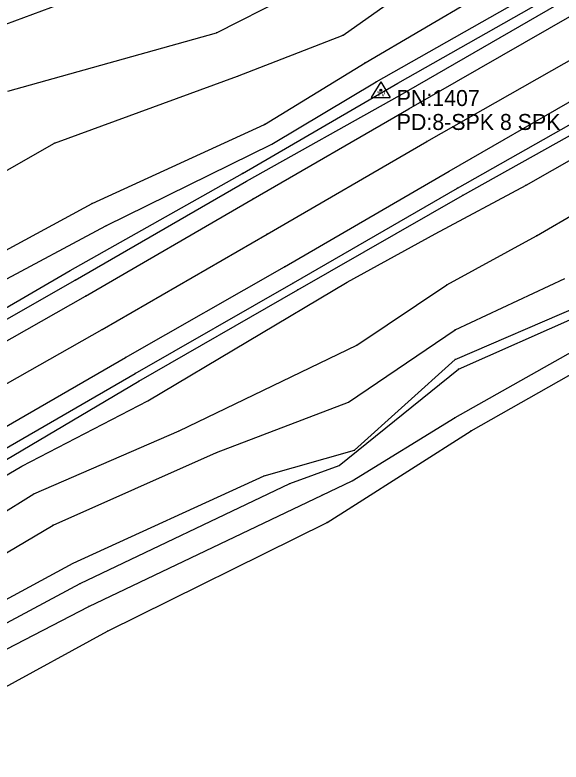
# Model space of a CAD drawing. Extents: x 1419505 to 1434054, y 1956910 to 1968644.
# Drawn here: x 1420764.9 to 1420936, y 1957520.3 to 1957754.1 of the extents above; entities that cross this region are included whole.
import ezdxf

# ---------------------------------------------------------------- set-up
doc = ezdxf.new("R2010")
doc.units = 0
for name, color, linetype in [('S_BREAKLINE', 7, 'Continuous'), ('S_DITCHLINE', 7, 'Continuous'), ('S_EDGE_PAVEMENT', 7, 'Continuous'), ('S_GRD_PT_SYM', 7, 'Continuous'), ('S_PAVEMENT_CROWN', 7, 'Continuous'), ('S_RDW_PT_SYM', 7, 'Continuous'), ('S_SECONDARY_CTL', 7, 'Continuous'), ('S_SECONDARY_CTL_ANNOT', 7, 'Continuous'), ('S_SHOULDER', 7, 'Continuous')]:
    doc.layers.add(name, color=color, linetype=linetype)

msp = doc.modelspace()

# ---------------------------------------------------------------- linework, layer by layer
at = {"layer": 'S_BREAKLINE'}
for p, q in [((1420867.7512, 1957747.8064), (1420918.2195, 1957783.5807)), ((1420762.0474, 1957751.1856), (1420822.4663, 1957773.8091)), ((1420874.6357, 1957739.1668), (1420926.573, 1957769.6238)), ((1420828.0187, 1957748.5074), (1420859.1367, 1957764.3135)), ((1420878.0849, 1957733.1564), (1420931.3803, 1957763.3824)), ((1420884.9243, 1957732.7354), (1420936.3576, 1957761.9563)), ((1420762.7104, 1957730.2693), (1420828.0187, 1957748.5074)), ((1420834.6541, 1957734.9576), (1420867.7512, 1957747.8064)), ((1420843.0816, 1957719.8696), (1420874.6357, 1957739.1668)), ((1420777.2834, 1957714.0282), (1420834.6541, 1957734.9576)), ((1420836.1612, 1957704.5406), (1420884.9243, 1957732.7354)), ((1420845.4198, 1957713.6462), (1420878.0849, 1957733.1564)), ((1420905.1206, 1957697.5792), (1420955.3639, 1957725.708)), ((1420789.0651, 1957695.153), (1420843.0816, 1957719.8696)), ((1420925.0799, 1957700.8604), (1420952.5737, 1957716.4834)), ((1420710.3931, 1957676.0218), (1420777.2834, 1957714.0282)), ((1420793.4084, 1957688.1545), (1420845.4198, 1957713.6462)), ((1420782.2537, 1957674.1126), (1420836.1612, 1957704.5406)), ((1420928.3121, 1957684.9463), (1420961.9723, 1957704.8046)), ((1420896.5781, 1957685.5954), (1420925.0799, 1957700.8604)), ((1420853.5333, 1957668.1172), (1420905.1206, 1957697.5792)), ((1420721.4338, 1957658.3246), (1420789.0651, 1957695.153)), ((1420723.9649, 1957651.0511), (1420793.4084, 1957688.1545)), ((1420869.0253, 1957670.4844), (1420896.5781, 1957685.5954)), ((1420900.2023, 1957669.6163), (1420928.3121, 1957684.9463)), ((1420733.8216, 1957646.0758), (1420782.2537, 1957674.1126)), ((1420902.8085, 1957655.5684), (1420937.1627, 1957671.6005)), ((1420806.5863, 1957633.324), (1420869.0253, 1957670.4844)), ((1420872.0315, 1957650.7181), (1420900.2023, 1957669.6163)), ((1420803.6961, 1957639.4474), (1420853.5333, 1957668.1172)), ((1420902.8135, 1957646.2788), (1420944.7292, 1957664.339)), ((1420869.4333, 1957632.917), (1420902.8085, 1957655.5684)), ((1420816.3719, 1957623.9744), (1420872.0315, 1957650.7181)), ((1420907.8168, 1957623.9894), (1420954.9098, 1957650.6051)), ((1420871.3375, 1957617.951), (1420902.8135, 1957646.2788)), ((1420754.1189, 1957610.1985), (1420803.6961, 1957639.4474)), ((1420767.1127, 1957612.8747), (1420806.5863, 1957633.324)), ((1420828.1047, 1957617.147), (1420869.4333, 1957632.917)), ((1420770.841, 1957604.2471), (1420816.3719, 1957623.9744)), ((1420870.4844, 1957600.2119), (1420907.8168, 1957623.9894)), ((1420842.9536, 1957609.8605), (1420871.3375, 1957617.951)), ((1420776.8723, 1957594.4615), (1420828.1047, 1957617.147)), ((1420731.5854, 1957592.3974), (1420767.1127, 1957612.8747)), ((1420783.1568, 1957582.4907), (1420842.9536, 1957609.8605)), ((1420728.1582, 1957577.5754), (1420770.841, 1957604.2471)), ((1420862.7119, 1957595.3075), (1420870.4844, 1957600.2119)), ((1420724.794, 1957563.4795), (1420776.8723, 1957594.4615)), ((1420793.8934, 1957561.2463), (1420862.7119, 1957595.3075)), ((1420722.9409, 1957550.1856), (1420783.1568, 1957582.4907)), ((1420718.6156, 1957520.2827), (1420793.8934, 1957561.2463))]:
    msp.add_line(p, q, dxfattribs=at)
at = {"layer": 'S_DITCHLINE'}
for p, q in [((1420903.8706, 1957643.2596), (1420946.5233, 1957662.1399)), ((1420902.8765, 1957628.1687), (1420952.0817, 1957655.8085)), ((1420866.5211, 1957613.0967), (1420903.8706, 1957643.2596)), ((1420870.6164, 1957608.2594), (1420902.8765, 1957628.1687)), ((1420851.0781, 1957607.5083), (1420866.5211, 1957613.0967)), ((1420785.3999, 1957576.2173), (1420851.0781, 1957607.5083)), ((1420861.1708, 1957603.7771), (1420870.6164, 1957608.2594)), ((1420788.0581, 1957568.9488), (1420861.1708, 1957603.7771)), ((1420722.0038, 1957542.3461), (1420785.3999, 1957576.2173)), ((1420720.5077, 1957534.1066), (1420788.0581, 1957568.9488))]:
    msp.add_line(p, q, dxfattribs=at)
at = {"layer": 'S_EDGE_PAVEMENT'}
for p, q in [((1420888.3295, 1957724.7769), (1420939.4548, 1957754.0298)), ((1420900.9724, 1957705.2236), (1420951.6256, 1957734.4725)), ((1420839.5364, 1957696.5661), (1420888.3295, 1957724.7769)), ((1420849.36, 1957675.2847), (1420900.9724, 1957705.2236)), ((1420787.004, 1957666.1011), (1420839.5364, 1957696.5661)), ((1420799.5318, 1957646.9039), (1420849.36, 1957675.2847)), ((1420737.7958, 1957638.1193), (1420787.004, 1957666.1011)), ((1420749.7656, 1957618.2), (1420799.5318, 1957646.9039))]:
    msp.add_line(p, q, dxfattribs=at)
at = {"layer": 'S_GRD_PT_SYM'}
for points in [[(1420828.0187, 1957748.5074), (1420828.0187, 1957748.5574), (1420828.0187, 1957748.5074), (1420827.9687, 1957748.5074), (1420828.0187, 1957748.5074), (1420828.0187, 1957748.4574), (1420828.0187, 1957748.5074), (1420828.0687, 1957748.5074)], [(1420867.7512, 1957747.8064), (1420867.7512, 1957747.8564), (1420867.7512, 1957747.8064), (1420867.7012, 1957747.8064), (1420867.7512, 1957747.8064), (1420867.7512, 1957747.7564), (1420867.7512, 1957747.8064), (1420867.8012, 1957747.8064)], [(1420874.6357, 1957739.1668), (1420874.6357, 1957739.2168), (1420874.6357, 1957739.1668), (1420874.5857, 1957739.1668), (1420874.6357, 1957739.1668), (1420874.6357, 1957739.1168), (1420874.6357, 1957739.1668), (1420874.6857, 1957739.1668)], [(1420834.6541, 1957734.9576), (1420834.6541, 1957735.0076), (1420834.6541, 1957734.9576), (1420834.6041, 1957734.9576), (1420834.6541, 1957734.9576), (1420834.6541, 1957734.9076), (1420834.6541, 1957734.9576), (1420834.7041, 1957734.9576)], [(1420878.0849, 1957733.1564), (1420878.0849, 1957733.2064), (1420878.0849, 1957733.1564), (1420878.0349, 1957733.1564), (1420878.0849, 1957733.1564), (1420878.0849, 1957733.1064), (1420878.0849, 1957733.1564), (1420878.1349, 1957733.1564)], [(1420884.9243, 1957732.7354), (1420884.9243, 1957732.7854), (1420884.9243, 1957732.7354), (1420884.8743, 1957732.7354), (1420884.9243, 1957732.7354), (1420884.9243, 1957732.6854), (1420884.9243, 1957732.7354), (1420884.9743, 1957732.7354)], [(1420843.0816, 1957719.8696), (1420843.0816, 1957719.9196), (1420843.0816, 1957719.8696), (1420843.0316, 1957719.8696), (1420843.0816, 1957719.8696), (1420843.0816, 1957719.8196), (1420843.0816, 1957719.8696), (1420843.1316, 1957719.8696)], [(1420777.2834, 1957714.0282), (1420777.2834, 1957714.0782), (1420777.2834, 1957714.0282), (1420777.2334, 1957714.0282), (1420777.2834, 1957714.0282), (1420777.2834, 1957713.9782), (1420777.2834, 1957714.0282), (1420777.3334, 1957714.0282)], [(1420845.4198, 1957713.6462), (1420845.4198, 1957713.6962), (1420845.4198, 1957713.6462), (1420845.3698, 1957713.6462), (1420845.4198, 1957713.6462), (1420845.4198, 1957713.5962), (1420845.4198, 1957713.6462), (1420845.4698, 1957713.6462)], [(1420836.1612, 1957704.5406), (1420836.1612, 1957704.5906), (1420836.1612, 1957704.5406), (1420836.1112, 1957704.5406), (1420836.1612, 1957704.5406), (1420836.1612, 1957704.4906), (1420836.1612, 1957704.5406), (1420836.2112, 1957704.5406)], [(1420925.0799, 1957700.8604), (1420925.0799, 1957700.9104), (1420925.0799, 1957700.8604), (1420925.0299, 1957700.8604), (1420925.0799, 1957700.8604), (1420925.0799, 1957700.8104), (1420925.0799, 1957700.8604), (1420925.1299, 1957700.8604)], [(1420905.1206, 1957697.5792), (1420905.1206, 1957697.6292), (1420905.1206, 1957697.5792), (1420905.0706, 1957697.5792), (1420905.1206, 1957697.5792), (1420905.1206, 1957697.5292), (1420905.1206, 1957697.5792), (1420905.1706, 1957697.5792)], [(1420789.0651, 1957695.153), (1420789.0651, 1957695.203), (1420789.0651, 1957695.153), (1420789.0151, 1957695.153), (1420789.0651, 1957695.153), (1420789.0651, 1957695.103), (1420789.0651, 1957695.153), (1420789.1151, 1957695.153)], [(1420793.4084, 1957688.1545), (1420793.4084, 1957688.2045), (1420793.4084, 1957688.1545), (1420793.3584, 1957688.1545), (1420793.4084, 1957688.1545), (1420793.4084, 1957688.1045), (1420793.4084, 1957688.1545), (1420793.4584, 1957688.1545)], [(1420896.5781, 1957685.5954), (1420896.5781, 1957685.6454), (1420896.5781, 1957685.5954), (1420896.5281, 1957685.5954), (1420896.5781, 1957685.5954), (1420896.5781, 1957685.5454), (1420896.5781, 1957685.5954), (1420896.6281, 1957685.5954)], [(1420928.3121, 1957684.9463), (1420928.3121, 1957684.9963), (1420928.3121, 1957684.9463), (1420928.2621, 1957684.9463), (1420928.3121, 1957684.9463), (1420928.3121, 1957684.8963), (1420928.3121, 1957684.9463), (1420928.3621, 1957684.9463)], [(1420782.2537, 1957674.1126), (1420782.2537, 1957674.1626), (1420782.2537, 1957674.1126), (1420782.2037, 1957674.1126), (1420782.2537, 1957674.1126), (1420782.2537, 1957674.0626), (1420782.2537, 1957674.1126), (1420782.3037, 1957674.1126)], [(1420869.0253, 1957670.4844), (1420869.0253, 1957670.5344), (1420869.0253, 1957670.4844), (1420868.9753, 1957670.4844), (1420869.0253, 1957670.4844), (1420869.0253, 1957670.4344), (1420869.0253, 1957670.4844), (1420869.0753, 1957670.4844)], [(1420900.2023, 1957669.6163), (1420900.2023, 1957669.6663), (1420900.2023, 1957669.6163), (1420900.1523, 1957669.6163), (1420900.2023, 1957669.6163), (1420900.2023, 1957669.5663), (1420900.2023, 1957669.6163), (1420900.2523, 1957669.6163)], [(1420853.5333, 1957668.1172), (1420853.5333, 1957668.1672), (1420853.5333, 1957668.1172), (1420853.4833, 1957668.1172), (1420853.5333, 1957668.1172), (1420853.5333, 1957668.0672), (1420853.5333, 1957668.1172), (1420853.5833, 1957668.1172)], [(1420902.8085, 1957655.5684), (1420902.8085, 1957655.6184), (1420902.8085, 1957655.5684), (1420902.7585, 1957655.5684), (1420902.8085, 1957655.5684), (1420902.8085, 1957655.5184), (1420902.8085, 1957655.5684), (1420902.8585, 1957655.5684)], [(1420872.0315, 1957650.7181), (1420872.0315, 1957650.7681), (1420872.0315, 1957650.7181), (1420871.9815, 1957650.7181), (1420872.0315, 1957650.7181), (1420872.0315, 1957650.6681), (1420872.0315, 1957650.7181), (1420872.0815, 1957650.7181)], [(1420902.8135, 1957646.2788), (1420902.8135, 1957646.3288), (1420902.8135, 1957646.2788), (1420902.7635, 1957646.2788), (1420902.8135, 1957646.2788), (1420902.8135, 1957646.2288), (1420902.8135, 1957646.2788), (1420902.8635, 1957646.2788)], [(1420903.8706, 1957643.2596), (1420903.8706, 1957643.3096), (1420903.8706, 1957643.2596), (1420903.8206, 1957643.2596), (1420903.8706, 1957643.2596), (1420903.8706, 1957643.2096), (1420903.8706, 1957643.2596), (1420903.9206, 1957643.2596)], [(1420803.6961, 1957639.4474), (1420803.6961, 1957639.4974), (1420803.6961, 1957639.4474), (1420803.6461, 1957639.4474), (1420803.6961, 1957639.4474), (1420803.6961, 1957639.3974), (1420803.6961, 1957639.4474), (1420803.7461, 1957639.4474)], [(1420806.5863, 1957633.324), (1420806.5863, 1957633.374), (1420806.5863, 1957633.324), (1420806.5363, 1957633.324), (1420806.5863, 1957633.324), (1420806.5863, 1957633.274), (1420806.5863, 1957633.324), (1420806.6363, 1957633.324)], [(1420869.4333, 1957632.917), (1420869.4333, 1957632.967), (1420869.4333, 1957632.917), (1420869.3833, 1957632.917), (1420869.4333, 1957632.917), (1420869.4333, 1957632.867), (1420869.4333, 1957632.917), (1420869.4833, 1957632.917)], [(1420902.8765, 1957628.1687), (1420902.8765, 1957628.2187), (1420902.8765, 1957628.1687), (1420902.8265, 1957628.1687), (1420902.8765, 1957628.1687), (1420902.8765, 1957628.1187), (1420902.8765, 1957628.1687), (1420902.9265, 1957628.1687)], [(1420816.3719, 1957623.9744), (1420816.3719, 1957624.0244), (1420816.3719, 1957623.9744), (1420816.3219, 1957623.9744), (1420816.3719, 1957623.9744), (1420816.3719, 1957623.9244), (1420816.3719, 1957623.9744), (1420816.4219, 1957623.9744)], [(1420907.8168, 1957623.9894), (1420907.8168, 1957624.0394), (1420907.8168, 1957623.9894), (1420907.7668, 1957623.9894), (1420907.8168, 1957623.9894), (1420907.8168, 1957623.9394), (1420907.8168, 1957623.9894), (1420907.8668, 1957623.9894)], [(1420871.3375, 1957617.951), (1420871.3375, 1957618.001), (1420871.3375, 1957617.951), (1420871.2875, 1957617.951), (1420871.3375, 1957617.951), (1420871.3375, 1957617.901), (1420871.3375, 1957617.951), (1420871.3875, 1957617.951)], [(1420828.1047, 1957617.147), (1420828.1047, 1957617.197), (1420828.1047, 1957617.147), (1420828.0547, 1957617.147), (1420828.1047, 1957617.147), (1420828.1047, 1957617.097), (1420828.1047, 1957617.147), (1420828.1547, 1957617.147)], [(1420866.5211, 1957613.0967), (1420866.5211, 1957613.1467), (1420866.5211, 1957613.0967), (1420866.4711, 1957613.0967), (1420866.5211, 1957613.0967), (1420866.5211, 1957613.0467), (1420866.5211, 1957613.0967), (1420866.5711, 1957613.0967)], [(1420767.1127, 1957612.8747), (1420767.1127, 1957612.9247), (1420767.1127, 1957612.8747), (1420767.0627, 1957612.8747), (1420767.1127, 1957612.8747), (1420767.1127, 1957612.8247), (1420767.1127, 1957612.8747), (1420767.1627, 1957612.8747)], [(1420842.9536, 1957609.8605), (1420842.9536, 1957609.9105), (1420842.9536, 1957609.8605), (1420842.9036, 1957609.8605), (1420842.9536, 1957609.8605), (1420842.9536, 1957609.8105), (1420842.9536, 1957609.8605), (1420843.0036, 1957609.8605)], [(1420851.0781, 1957607.5083), (1420851.0781, 1957607.5583), (1420851.0781, 1957607.5083), (1420851.0281, 1957607.5083), (1420851.0781, 1957607.5083), (1420851.0781, 1957607.4583), (1420851.0781, 1957607.5083), (1420851.1281, 1957607.5083)], [(1420870.6164, 1957608.2594), (1420870.6164, 1957608.3094), (1420870.6164, 1957608.2594), (1420870.5664, 1957608.2594), (1420870.6164, 1957608.2594), (1420870.6164, 1957608.2094), (1420870.6164, 1957608.2594), (1420870.6664, 1957608.2594)], [(1420770.841, 1957604.2471), (1420770.841, 1957604.2971), (1420770.841, 1957604.2471), (1420770.791, 1957604.2471), (1420770.841, 1957604.2471), (1420770.841, 1957604.1971), (1420770.841, 1957604.2471), (1420770.891, 1957604.2471)], [(1420861.1708, 1957603.7771), (1420861.1708, 1957603.8271), (1420861.1708, 1957603.7771), (1420861.1208, 1957603.7771), (1420861.1708, 1957603.7771), (1420861.1708, 1957603.7271), (1420861.1708, 1957603.7771), (1420861.2208, 1957603.7771)], [(1420870.4844, 1957600.2119), (1420870.4844, 1957600.2619), (1420870.4844, 1957600.2119), (1420870.4344, 1957600.2119), (1420870.4844, 1957600.2119), (1420870.4844, 1957600.1619), (1420870.4844, 1957600.2119), (1420870.5344, 1957600.2119)], [(1420776.8723, 1957594.4615), (1420776.8723, 1957594.5115), (1420776.8723, 1957594.4615), (1420776.8223, 1957594.4615), (1420776.8723, 1957594.4615), (1420776.8723, 1957594.4115), (1420776.8723, 1957594.4615), (1420776.9223, 1957594.4615)], [(1420862.7119, 1957595.3075), (1420862.7119, 1957595.3575), (1420862.7119, 1957595.3075), (1420862.6619, 1957595.3075), (1420862.7119, 1957595.3075), (1420862.7119, 1957595.2575), (1420862.7119, 1957595.3075), (1420862.7619, 1957595.3075)], [(1420783.1568, 1957582.4907), (1420783.1568, 1957582.5407), (1420783.1568, 1957582.4907), (1420783.1068, 1957582.4907), (1420783.1568, 1957582.4907), (1420783.1568, 1957582.4407), (1420783.1568, 1957582.4907), (1420783.2068, 1957582.4907)], [(1420785.3999, 1957576.2173), (1420785.3999, 1957576.2673), (1420785.3999, 1957576.2173), (1420785.3499, 1957576.2173), (1420785.3999, 1957576.2173), (1420785.3999, 1957576.1673), (1420785.3999, 1957576.2173), (1420785.4499, 1957576.2173)], [(1420788.0581, 1957568.9488), (1420788.0581, 1957568.9988), (1420788.0581, 1957568.9488), (1420788.0081, 1957568.9488), (1420788.0581, 1957568.9488), (1420788.0581, 1957568.8988), (1420788.0581, 1957568.9488), (1420788.1081, 1957568.9488)], [(1420793.8934, 1957561.2463), (1420793.8934, 1957561.2963), (1420793.8934, 1957561.2463), (1420793.8434, 1957561.2463), (1420793.8934, 1957561.2463), (1420793.8934, 1957561.1963), (1420793.8934, 1957561.2463), (1420793.9434, 1957561.2463)]]:
    msp.add_lwpolyline(points, dxfattribs=at)
at = {"layer": 'S_PAVEMENT_CROWN'}
for p, q in [((1420893.9379, 1957714.4832), (1420945.2752, 1957743.6761)), ((1420843.9047, 1957685.5154), (1420893.9379, 1957714.4832)), ((1420792.2493, 1957655.6874), (1420843.9047, 1957685.5154)), ((1420744.2482, 1957628.5247), (1420792.2493, 1957655.6874))]:
    msp.add_line(p, q, dxfattribs=at)
at = {"layer": 'S_RDW_PT_SYM'}
for points in [[(1420885.6414, 1957729.0592), (1420885.6414, 1957729.1092), (1420885.6414, 1957729.0592), (1420885.5914, 1957729.0592), (1420885.6414, 1957729.0592), (1420885.6414, 1957729.0092), (1420885.6414, 1957729.0592), (1420885.6914, 1957729.0592)], [(1420888.3295, 1957724.7769), (1420888.3295, 1957724.8269), (1420888.3295, 1957724.7769), (1420888.2795, 1957724.7769), (1420888.3295, 1957724.7769), (1420888.3295, 1957724.7269), (1420888.3295, 1957724.7769), (1420888.3795, 1957724.7769)], [(1420893.9379, 1957714.4832), (1420893.9379, 1957714.5332), (1420893.9379, 1957714.4832), (1420893.8879, 1957714.4832), (1420893.9379, 1957714.4832), (1420893.9379, 1957714.4332), (1420893.9379, 1957714.4832), (1420893.9879, 1957714.4832)], [(1420900.9724, 1957705.2236), (1420900.9724, 1957705.2736), (1420900.9724, 1957705.2236), (1420900.9224, 1957705.2236), (1420900.9724, 1957705.2236), (1420900.9724, 1957705.1736), (1420900.9724, 1957705.2236), (1420901.0224, 1957705.2236)], [(1420837.4863, 1957702.0724), (1420837.4863, 1957702.1224), (1420837.4863, 1957702.0724), (1420837.4363, 1957702.0724), (1420837.4863, 1957702.0724), (1420837.4863, 1957702.0224), (1420837.4863, 1957702.0724), (1420837.5363, 1957702.0724)], [(1420903.5645, 1957699.9263), (1420903.5645, 1957699.9763), (1420903.5645, 1957699.9263), (1420903.5145, 1957699.9263), (1420903.5645, 1957699.9263), (1420903.5645, 1957699.8763), (1420903.5645, 1957699.9263), (1420903.6145, 1957699.9263)], [(1420839.5364, 1957696.5661), (1420839.5364, 1957696.6161), (1420839.5364, 1957696.5661), (1420839.4864, 1957696.5661), (1420839.5364, 1957696.5661), (1420839.5364, 1957696.5161), (1420839.5364, 1957696.5661), (1420839.5864, 1957696.5661)], [(1420843.9047, 1957685.5154), (1420843.9047, 1957685.5654), (1420843.9047, 1957685.5154), (1420843.8547, 1957685.5154), (1420843.9047, 1957685.5154), (1420843.9047, 1957685.4654), (1420843.9047, 1957685.5154), (1420843.9547, 1957685.5154)], [(1420849.36, 1957675.2847), (1420849.36, 1957675.3347), (1420849.36, 1957675.2847), (1420849.31, 1957675.2847), (1420849.36, 1957675.2847), (1420849.36, 1957675.2347), (1420849.36, 1957675.2847), (1420849.41, 1957675.2847)], [(1420783.7408, 1957671.0664), (1420783.7408, 1957671.1164), (1420783.7408, 1957671.0664), (1420783.6908, 1957671.0664), (1420783.7408, 1957671.0664), (1420783.7408, 1957671.0164), (1420783.7408, 1957671.0664), (1420783.7908, 1957671.0664)], [(1420852.2242, 1957670.3074), (1420852.2242, 1957670.3574), (1420852.2242, 1957670.3074), (1420852.1742, 1957670.3074), (1420852.2242, 1957670.3074), (1420852.2242, 1957670.2574), (1420852.2242, 1957670.3074), (1420852.2742, 1957670.3074)], [(1420787.004, 1957666.1011), (1420787.004, 1957666.1511), (1420787.004, 1957666.1011), (1420786.954, 1957666.1011), (1420787.004, 1957666.1011), (1420787.004, 1957666.0511), (1420787.004, 1957666.1011), (1420787.054, 1957666.1011)], [(1420792.2493, 1957655.6874), (1420792.2493, 1957655.7374), (1420792.2493, 1957655.6874), (1420792.1993, 1957655.6874), (1420792.2493, 1957655.6874), (1420792.2493, 1957655.6374), (1420792.2493, 1957655.6874), (1420792.2993, 1957655.6874)], [(1420799.5318, 1957646.9039), (1420799.5318, 1957646.9539), (1420799.5318, 1957646.9039), (1420799.4818, 1957646.9039), (1420799.5318, 1957646.9039), (1420799.5318, 1957646.8539), (1420799.5318, 1957646.9039), (1420799.5818, 1957646.9039)], [(1420802.554, 1957641.8696), (1420802.554, 1957641.9196), (1420802.554, 1957641.8696), (1420802.504, 1957641.8696), (1420802.554, 1957641.8696), (1420802.554, 1957641.8196), (1420802.554, 1957641.8696), (1420802.604, 1957641.8696)]]:
    msp.add_lwpolyline(points, dxfattribs=at)
at = {"layer": 'S_SECONDARY_CTL'}
for p, q in [((1420879.538, 1957733.2294), (1420876.528, 1957728.2755)), ((1420879.538, 1957733.2294), (1420882.4853, 1957728.2755)), ((1420876.528, 1957728.2755), (1420882.4853, 1957728.2755))]:
    msp.add_line(p, q, dxfattribs=at)
for radius in [0.3111, 0.1827, 0.1033]:
    msp.add_circle((1420879.538, 1957730.6193), radius, dxfattribs=at)
at = {"layer": 'S_SHOULDER'}
for p, q in [((1420885.6414, 1957729.0592), (1420937.4087, 1957758.9691)), ((1420837.4863, 1957702.0724), (1420885.6414, 1957729.0592)), ((1420903.5645, 1957699.9263), (1420953.8268, 1957728.3701)), ((1420783.7408, 1957671.0664), (1420837.4863, 1957702.0724)), ((1420852.2242, 1957670.3074), (1420903.5645, 1957699.9263)), ((1420734.9256, 1957643.3687), (1420783.7408, 1957671.0664)), ((1420802.554, 1957641.8696), (1420852.2242, 1957670.3074)), ((1420752.2438, 1957612.8937), (1420802.554, 1957641.8696))]:
    msp.add_line(p, q, dxfattribs=at)

# ---------------------------------------------------------------- texts
at = {"layer": 'S_SECONDARY_CTL'}
msp.add_text('TV', height=1.5, rotation=360, dxfattribs=at).set_placement((1420878.3333, 1957728.608))
at = {"layer": 'S_SECONDARY_CTL_ANNOT'}
for s, p in [('PN:1407', (1420884.538, 1957725.6193)), ('PD:8-SPK 8 SPK', (1420884.538, 1957718.1193))]:
    msp.add_text(s, height=5, dxfattribs=at).set_placement(p)

doc.saveas('drawing.dxf')
